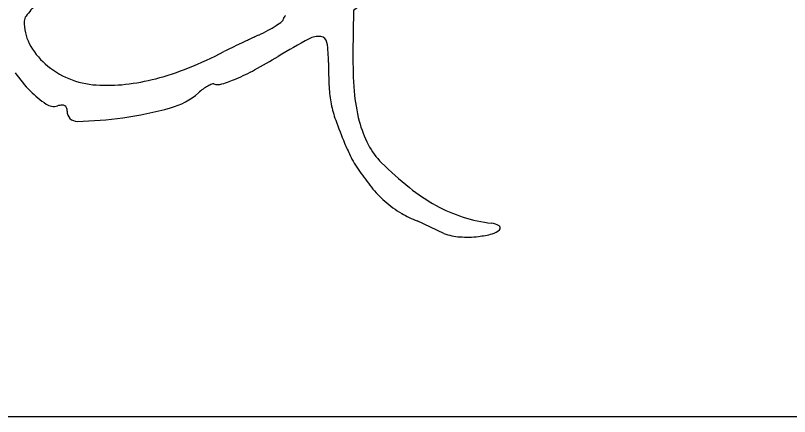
# Model space of a CAD drawing. Extents: x 0 to 34, y 0 to 22.
# Drawn here: x 26.5236 to 26.8237, y 8.9262 to 9.0815 of the extents above; entities that cross this region are included whole.
import ezdxf

# ---------------------------------------------------------------- set-up
doc = ezdxf.new("R2010")
doc.units = 0
doc.layers.add('SH_Data', color=7, linetype='Continuous')
doc.layers.add('SH_Text', color=7, linetype='Continuous')

msp = doc.modelspace()

# ---------------------------------------------------------------- linework, layer by layer
at = {"layer": 'SH_Data'}
msp.add_line((24.527883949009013, 8.926235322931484), (28.027883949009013, 8.926235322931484), dxfattribs=at)
at = {"layer": 'SH_Text'}
msp.add_line((26.689707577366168, 8.997115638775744), (26.679321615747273, 9.001981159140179), dxfattribs=at)
msp.add_lwpolyline([(26.663525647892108, 9.090282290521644), (26.654702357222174, 9.083387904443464), (26.65445840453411, 9.06674388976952)], dxfattribs=at)
for centre, radius, start, end in [((26.651619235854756, 8.985484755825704), 0.15658854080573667, 140.037461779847, 142.29965486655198), ((26.530376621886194, 9.079192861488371), 0.003353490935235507, 142.2996296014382, 178.18438106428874), ((26.62625645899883, 9.080248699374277), 0.0012417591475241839, 307.42289084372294, 358.18434282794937), ((26.628776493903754, 9.080168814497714), 0.0012795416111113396, 144.41728588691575, 178.1843314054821), ((26.62951718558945, 9.079638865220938), 0.002190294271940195, 121.83331143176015, 144.41719992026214), ((26.54459303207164, 9.078742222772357), 0.017577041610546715, 178.18441121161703, 207.458151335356), ((26.60203857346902, 9.112112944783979), 0.04126924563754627, 298.2716644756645, 303.251029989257), ((26.6030220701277, 9.110612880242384), 0.03947551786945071, 303.25106313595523, 307.42288096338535), ((26.927572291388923, 8.405797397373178), 0.7364044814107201, 114.86360676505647, 115.20096407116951), ((26.589155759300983, 9.136067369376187), 0.06846816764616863, 294.8637059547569, 298.2716369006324), ((26.938986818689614, 8.38153932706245), 0.7632139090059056, 115.20089935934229, 115.52931854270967), ((26.80520011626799, 8.764648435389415), 0.3505841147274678, 118.58735877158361, 120.84359367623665), ((26.641091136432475, 9.065803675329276), 0.007617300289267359, 83.14908339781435, 118.58737227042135), ((26.64167223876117, 9.070640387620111), 0.0027458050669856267, 9.03167768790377, 83.1490735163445), ((26.596333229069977, 9.063433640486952), 0.04865400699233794, 359.8461914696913, 9.031742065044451), ((26.55321563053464, 9.08322287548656), 0.02729431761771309, 207.45817669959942, 228.5126980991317), ((26.655610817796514, 8.967420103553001), 0.112399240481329, 115.85278925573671, 117.07844888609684), ((26.90340978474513, 8.456028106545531), 0.680665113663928, 115.52924947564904, 115.8528558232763), ((26.526749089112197, 9.219471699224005), 0.17068264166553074, 292.00173344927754, 297.0784549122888), ((26.49518389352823, 9.283806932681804), 0.25409398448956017, 298.4759932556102, 300.8435998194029), ((26.810313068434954, 9.064459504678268), 0.15587140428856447, 179.16026733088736, 184.52102849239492), ((26.55663367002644, 9.087087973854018), 0.03245396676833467, 228.51267679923, 247.68141942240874), ((26.83691830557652, 9.06278802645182), 0.19193193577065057, 179.84626006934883, 182.7051711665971), ((26.564783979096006, 9.087804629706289), 0.050143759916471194, 214.63761972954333, 225.09417160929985), ((26.551989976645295, 9.157003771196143), 0.10330798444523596, 284.6071821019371, 292.0017294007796), ((26.575290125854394, 9.136122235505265), 0.08608274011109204, 293.16878068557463, 298.4759420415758), ((26.55717261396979, 9.088400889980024), 0.033873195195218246, 247.68145017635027, 266.24468777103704), ((26.55707686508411, 9.137485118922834), 0.08313735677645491, 276.31274047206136, 284.60715038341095), ((26.588394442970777, 9.105501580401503), 0.05277586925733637, 286.8407774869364, 293.1687482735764), ((26.559158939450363, 9.118664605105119), 0.06420202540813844, 266.24476008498, 276.3127101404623), ((26.612505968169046, 9.031076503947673), 0.027224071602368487, 126.28020175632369, 131.15762793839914), ((26.60749069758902, 9.037908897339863), 0.018748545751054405, 119.82968227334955, 126.28017075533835), ((26.605735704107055, 9.040969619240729), 0.015220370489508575, 113.4082927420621, 119.82969791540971), ((26.600183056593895, 9.053795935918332), 0.001243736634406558, 73.2406978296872, 113.40827387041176), ((26.60210929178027, 9.060192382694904), 0.005436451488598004, 253.24079261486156, 286.8407583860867), ((26.688573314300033, 9.055778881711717), 0.04342144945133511, 182.7052318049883, 191.3228078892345), ((26.55993569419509, 9.082940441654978), 0.043275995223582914, 225.09422808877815, 235.67519313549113), ((26.576378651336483, 9.072406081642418), 0.02766961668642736, 285.50776736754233, 311.1575662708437), ((26.720612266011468, 9.0573668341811), 0.06589062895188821, 184.52108249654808, 194.7221564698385), ((26.538479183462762, 9.051515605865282), 0.0052246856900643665, 235.6751780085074, 285.79319947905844), ((26.542550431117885, 9.037121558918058), 0.009734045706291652, 95.28992462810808, 105.79313217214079), ((26.541841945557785, 9.04477345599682), 0.0020494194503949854, 61.938579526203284, 95.28998972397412), ((26.688452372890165, 9.055754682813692), 0.04329811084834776, 191.3228307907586, 199.95642697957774), ((26.542168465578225, 9.045385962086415), 0.0013553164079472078, 18.350069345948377, 61.93865578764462), ((26.539835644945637, 9.044612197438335), 0.0038131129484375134, 358.184365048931, 18.350009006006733), ((26.547515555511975, 9.04436874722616), 0.003870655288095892, 178.18434274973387, 271.1601759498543), ((26.545523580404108, 9.183607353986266), 0.1430722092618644, 277.91472822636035, 285.50776491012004), ((26.544554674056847, 9.190576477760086), 0.15010836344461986, 271.16015018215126, 277.9147412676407), ((26.82646002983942, 9.105866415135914), 0.19012215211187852, 199.9563923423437, 202.83455180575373), ((26.69924634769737, 9.051752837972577), 0.043799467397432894, 194.72225686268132, 207.48851633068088), ((26.803777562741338, 9.09631541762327), 0.1655108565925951, 202.83453052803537, 204.64687284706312), ((26.68574744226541, 9.044729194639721), 0.02858263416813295, 207.4885228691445, 225.06578336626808), ((26.678969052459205, 9.039050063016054), 0.028191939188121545, 204.64686459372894, 211.35932237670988), ((26.691567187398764, 9.046727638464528), 0.042945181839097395, 211.3592225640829, 216.34546032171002), ((26.758204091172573, 9.117352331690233), 0.13116960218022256, 225.06575763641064, 231.3742626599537), ((27.18632932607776, 9.410771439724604), 0.6572069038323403, 216.34547025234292, 217.02614211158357), ((26.68899811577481, 9.035649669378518), 0.03426655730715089, 217.026232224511, 229.51579272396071), ((26.72173292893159, 9.071707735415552), 0.0727437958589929, 231.37424901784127, 241.18302261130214), ((26.698094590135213, 9.046306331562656), 0.048277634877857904, 229.51587953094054, 239.1754951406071), ((26.715467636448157, 9.060319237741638), 0.05974565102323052, 241.18303753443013, 252.12074077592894), ((26.692238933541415, 9.036493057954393), 0.03685007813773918, 239.17560397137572, 249.47983281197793), ((26.715134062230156, 9.059285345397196), 0.05865927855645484, 252.12078665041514, 263.2100876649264), ((26.707341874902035, 8.993840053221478), 0.007248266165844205, 59.06353044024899, 83.21012855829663), ((26.710578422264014, 8.9992401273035), 0.0009525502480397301, 315.00752372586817, 59.06350586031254), ((26.697593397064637, 9.018895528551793), 0.023163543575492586, 250.09625618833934, 265.8399307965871), ((26.698679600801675, 9.033829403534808), 0.03813686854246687, 265.8399429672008, 276.677033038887), ((26.69851178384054, 9.035262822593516), 0.03958007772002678, 276.67704944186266, 284.469708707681), ((26.7068441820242, 9.00297340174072), 0.006232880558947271, 284.4697417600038, 315.0074276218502)]:
    msp.add_arc(centre, radius, start, end, dxfattribs=at)

doc.saveas('drawing.dxf')
